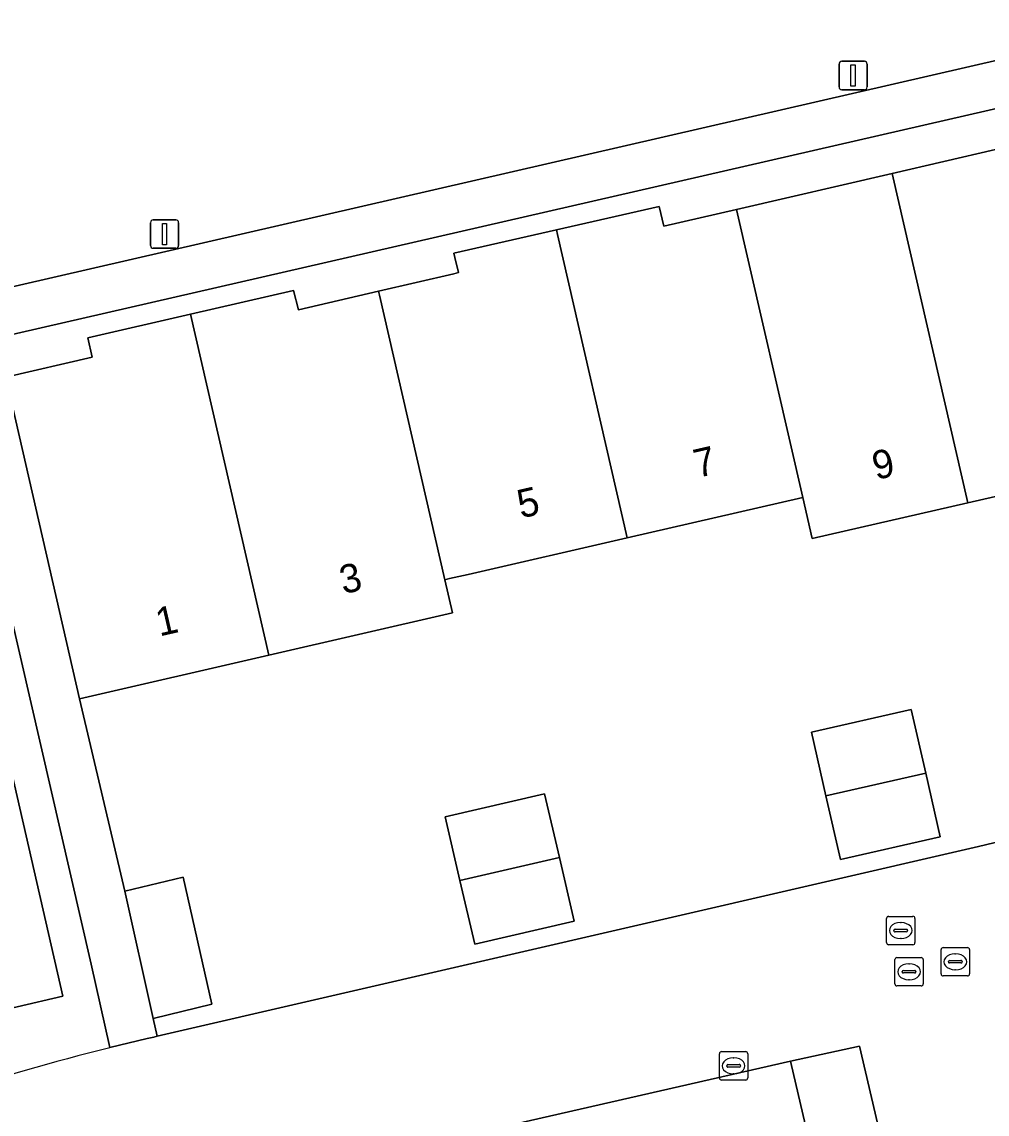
# Model space of a CAD drawing. Extents: x 156412 to 157779, y 382335 to 383768.
# Drawn here: x 157287.83 to 157321.82, y 382987.26 to 383025.71 of the extents above; entities that cross this region are included whole.
import ezdxf

# ---------------------------------------------------------------- set-up
doc = ezdxf.new("R2010")
doc.units = 0
for name, color, linetype in [('IMGEO_Erf', 7, 'Continuous'), ('IMGEO_Groenvoorziening', 7, 'Continuous'), ('IMGEO_Kolk', 7, 'Continuous'), ('IMGEO_Lichtmast', 7, 'Continuous'), ('IMGEO_Pand', 7, 'Continuous'), ('IMGEO_Pand_nummerreeks', 7, 'Continuous'), ('IMGEO_Parkeervlak_open', 7, 'Continuous'), ('IMGEO_Rijbaan_lokaal_open', 7, 'Continuous'), ('IMGEO_Rioolput', 7, 'Continuous'), ('IMGEO_Voetpad_open', 7, 'Continuous')]:
    doc.layers.add(name, color=color, linetype=linetype)

msp = doc.modelspace()

# ---------------------------------------------------------------- linework, layer by layer
at = {"layer": 'IMGEO_Erf'}
for points in [[(157352.377, 383003.953), (157346.774, 383028.329), (157286.921, 383014.572)], [(157287.265, 383013.206), (157290.307, 383013.905), (157290.15, 383014.587), (157293.773, 383015.419), (157297.395, 383016.252), (157297.566, 383015.572), (157300.386, 383016.228), (157303.044, 383016.846), (157303.206, 383016.884), (157303.072, 383017.416), (157303.035, 383017.563), (157306.65, 383018.389), (157310.264, 383019.215), (157310.43, 383018.52), (157312.991, 383019.111), (157318.473, 383020.377), (157323.934, 383021.638)], [(157326.624, 383010.034), (157321.138, 383008.78), (157315.652, 383007.527), (157315.323, 383008.964), (157309.141, 383007.547), (157303.54, 383006.262), (157302.892, 383006.113), (157302.719, 383006.073), (157302.988, 383004.903), (157296.53, 383003.418), (157289.866, 383001.885), (157291.453, 382995.113), (157293.517, 382995.607), (157294.524, 382991.126), (157292.46, 382990.632), (157292.601, 382990.001), (157321.511, 382996.686), (157338.228, 383000.685)]]:
    msp.add_lwpolyline(points, dxfattribs=at)
for points in [[(157319.142, 383001.504), (157319.652, 382999.262), (157320.163, 382997.019), (157316.652, 382996.22), (157316.142, 382998.463), (157315.632, 383000.705)], [(157306.237, 382998.539), (157306.758, 382996.299), (157307.279, 382994.058), (157303.777, 382993.244), (157303.256, 382995.484), (157302.735, 382997.724)]]:
    msp.add_lwpolyline(points, close=True, dxfattribs=at)
at = {"layer": 'IMGEO_Groenvoorziening'}
for points in [[(157356.269, 383049.971), (157347.888, 383048.006), (157290.009, 383034.697), (157282.002, 383032.823), (157284.929, 383015.798), (157348.03, 383030.323), (157354.058, 383004.348)], [(157290.27, 382992.54), (157285.279, 383014.151), (157279.264, 383012.752), (157279.375, 383012.202), (157284.248, 383013.32), (157289.279, 382991.41), (157284.442, 382990.285), (157285.014, 382987.878)], [(157290.927, 382989.6), (157290.27, 382992.54)]]:
    msp.add_lwpolyline(points, dxfattribs=at)
msp.add_lwpolyline([(157314.895, 382989.129), (157316.033, 382984.246), (157318.459, 382984.778), (157317.328, 382989.654)], close=True, dxfattribs=at)
msp.add_arc((157310.447, 382911.558), 80.446, 104.04306, 108.43046, dxfattribs=at)
at = {"layer": 'IMGEO_Kolk'}
for p, q in [((157312.389, 382988.534), (157312.389, 382989.386)), ((157312.464, 382989.46), (157313.316, 382989.46)), ((157313.39, 382989.386), (157313.39, 382988.534)), ((157312.648, 382988.954), (157312.648, 382988.966)), ((157313.086, 382988.917), (157312.688, 382988.917)), ((157312.691, 382989.003), (157313.089, 382989.003)), ((157312.877, 382989.24), (157312.902, 382989.24)), ((157313.132, 382988.966), (157313.132, 382988.954)), ((157312.9, 382988.68), (157312.875, 382988.68)), ((157313.316, 382988.46), (157312.464, 382988.46))]:
    msp.add_line(p, q, dxfattribs=at)
for points in [[(157312.389, 382988.534), (157312.389, 382989.386)], [(157312.464, 382989.46), (157313.316, 382989.46)], [(157313.39, 382989.386), (157313.39, 382988.534)], [(157313.316, 382988.46), (157312.464, 382988.46)]]:
    msp.add_lwpolyline(points, dxfattribs=at)
for centre, radius, start, end in [((157312.466, 382989.384), 0.0765, 91.552, 178.448), ((157312.466, 382989.384), 0.0765, 91.552, 178.448), ((157313.314, 382989.384), 0.0765, 1.552, 88.448), ((157313.314, 382989.384), 0.0765, 1.552, 88.448), ((157312.688, 382988.963), 0.0403, 85.8775, 175.7526), ((157312.685, 382988.953), 0.0366, 178.938, 274.7102), ((157313.089, 382988.96), 0.043, 264.8664, 352.4533), ((157313.093, 382988.965), 0.0386, 1.7309, 96.639), ((157312.466, 382988.536), 0.0765, 181.552, 268.448), ((157312.466, 382988.536), 0.0765, 181.552, 268.448), ((157313.314, 382988.536), 0.0765, 271.552, 358.448), ((157313.314, 382988.536), 0.0765, 271.552, 358.448)]:
    msp.add_arc(centre, radius, start, end, dxfattribs=at)
for centre, major_axis, ratio, start_param, end_param in [((157312.876, 382988.96), (-0.387, 0.002), 0.722429, 4.712389, 7.853982), ((157312.901, 382988.96), (-0.39, 0.002), 0.717154, 1.570796, 4.712389)]:
    msp.add_ellipse(centre, major_axis=major_axis, ratio=ratio, start_param=start_param, end_param=end_param, dxfattribs=at)
at = {"layer": 'IMGEO_Lichtmast'}
for p, q in [((157316.703, 383024.321), (157317.493, 383024.321)), ((157317.493, 383024.321), (157316.703, 383024.321)), ((157316.603, 383023.421), (157316.603, 383024.221)), ((157316.603, 383024.221), (157316.603, 383023.421)), ((157317.593, 383024.221), (157317.593, 383023.421)), ((157317.593, 383023.421), (157317.593, 383024.221)), ((157317.493, 383023.321), (157316.703, 383023.321)), ((157316.703, 383023.321), (157317.493, 383023.321)), ((157292.36, 383017.841), (157292.36, 383018.641)), ((157292.36, 383018.641), (157292.36, 383017.841)), ((157292.46, 383018.741), (157293.25, 383018.741)), ((157293.25, 383018.741), (157292.46, 383018.741)), ((157293.35, 383018.641), (157293.35, 383017.841)), ((157293.35, 383017.841), (157293.35, 383018.641)), ((157293.25, 383017.741), (157292.46, 383017.741)), ((157292.46, 383017.741), (157293.25, 383017.741))]:
    msp.add_line(p, q, dxfattribs=at)
for points in [[(157317.023, 383024.196), (157317.173, 383024.196), (157317.173, 383023.446), (157317.023, 383023.446), (157317.023, 383024.196)], [(157292.78, 383018.616), (157292.93, 383018.616), (157292.93, 383017.866), (157292.78, 383017.866), (157292.78, 383018.616)]]:
    msp.add_lwpolyline(points, dxfattribs=at)
for centre, start, end in [((157316.703, 383024.221), 90, 180), ((157316.703, 383024.221), 90, 180), ((157317.493, 383024.221), 0, 90), ((157317.493, 383024.221), 360, 90), ((157316.703, 383023.421), 180, 270), ((157316.703, 383023.421), 180, 270), ((157317.493, 383023.421), 270, 0), ((157317.493, 383023.421), 270, 0), ((157292.46, 383018.641), 90, 180), ((157292.46, 383018.641), 90, 180), ((157293.25, 383018.641), 0, 90), ((157293.25, 383018.641), 360, 90), ((157292.46, 383017.841), 180, 270), ((157292.46, 383017.841), 180, 270), ((157293.25, 383017.841), 270, 0), ((157293.25, 383017.841), 270, 0)]:
    msp.add_arc(centre, 0.1, start, end, dxfattribs=at)
at = {"layer": 'IMGEO_Pand'}
for points in [[(157325.12, 383016.572), (157323.934, 383021.638), (157318.473, 383020.377), (157321.138, 383008.78), (157326.624, 383010.034)], [(157318.473, 383020.377), (157312.991, 383019.111), (157315.323, 383008.964), (157315.652, 383007.527), (157321.138, 383008.78)], [(157312.991, 383019.111), (157310.43, 383018.52), (157310.264, 383019.215), (157306.65, 383018.389), (157306.687, 383018.227), (157309.141, 383007.547), (157315.323, 383008.964)], [(157306.65, 383018.389), (157303.035, 383017.563), (157303.072, 383017.416), (157303.206, 383016.884), (157303.044, 383016.846), (157300.386, 383016.228), (157300.418, 383016.091), (157302.719, 383006.073), (157302.892, 383006.113), (157303.54, 383006.262), (157309.141, 383007.547), (157306.687, 383018.227)], [(157300.418, 383016.091), (157300.386, 383016.228), (157297.566, 383015.572), (157297.395, 383016.252), (157293.773, 383015.419), (157296.53, 383003.418), (157302.988, 383004.903), (157302.719, 383006.073)], [(157293.773, 383015.419), (157290.15, 383014.587), (157290.307, 383013.905), (157287.265, 383013.206), (157289.866, 383001.885), (157296.53, 383003.418)], [(157319.142, 383001.504), (157315.632, 383000.705), (157316.142, 382998.463), (157319.652, 382999.262)], [(157319.652, 382999.262), (157316.142, 382998.463), (157316.652, 382996.22), (157320.163, 382997.019)], [(157306.237, 382998.539), (157302.735, 382997.724), (157303.256, 382995.484), (157306.758, 382996.299)], [(157306.758, 382996.299), (157303.256, 382995.484), (157303.777, 382993.244), (157307.279, 382994.058)], [(157293.517, 382995.607), (157291.453, 382995.113), (157292.46, 382990.632), (157294.524, 382991.126)]]:
    msp.add_lwpolyline(points, close=True, dxfattribs=at)
at = {"layer": 'IMGEO_Parkeervlak_open'}
for points in [[(157284.248, 383013.32), (157279.375, 383012.202), (157284.442, 382990.285), (157289.279, 382991.41)], [(157316.033, 382984.246), (157314.895, 382989.129), (157294.428, 382984.455), (157295.572, 382979.55)]]:
    msp.add_lwpolyline(points, close=True, dxfattribs=at)
at = {"layer": 'IMGEO_Rijbaan_lokaal_open'}
for points in [[(157338.718, 382998.563), (157338.228, 383000.685), (157321.511, 382996.686), (157292.601, 382990.001), (157292.475, 382989.972), (157292.244, 382989.918), (157290.927, 382989.6)], [(157290.68, 382983.445), (157292.152, 382983.875), (157292.331, 382983.923), (157294.428, 382984.455), (157314.895, 382989.129), (157317.328, 382989.654), (157318.459, 382984.778), (157318.866, 382983.024), (157325.367, 382954.9)]]:
    msp.add_lwpolyline(points, dxfattribs=at)
msp.add_arc((157310.447, 382911.558), 80.446, 104.04306, 108.43046, dxfattribs=at)
at = {"layer": 'IMGEO_Rioolput'}
for p, q in [((157318.274, 382993.297), (157318.274, 382994.149)), ((157318.349, 382994.223), (157319.201, 382994.223)), ((157318.762, 382994.003), (157318.787, 382994.003)), ((157319.275, 382994.149), (157319.275, 382993.297)), ((157318.533, 382993.717), (157318.533, 382993.729)), ((157318.971, 382993.68), (157318.573, 382993.68)), ((157318.576, 382993.766), (157318.974, 382993.766)), ((157319.017, 382993.729), (157319.017, 382993.717)), ((157319.201, 382993.223), (157318.349, 382993.223)), ((157318.785, 382993.443), (157318.76, 382993.443)), ((157320.27, 382993.124), (157321.122, 382993.124)), ((157318.642, 382992.772), (157319.494, 382992.772)), ((157320.195, 382992.198), (157320.195, 382993.05)), ((157320.683, 382992.904), (157320.708, 382992.904)), ((157321.196, 382993.05), (157321.196, 382992.198)), ((157318.567, 382991.846), (157318.567, 382992.698)), ((157319.055, 382992.552), (157319.08, 382992.552)), ((157319.568, 382992.698), (157319.568, 382991.846)), ((157320.454, 382992.618), (157320.454, 382992.63)), ((157320.892, 382992.581), (157320.494, 382992.581)), ((157320.497, 382992.667), (157320.895, 382992.667)), ((157320.706, 382992.344), (157320.681, 382992.344)), ((157320.938, 382992.63), (157320.938, 382992.618)), ((157318.826, 382992.266), (157318.826, 382992.278)), ((157319.264, 382992.229), (157318.866, 382992.229)), ((157318.869, 382992.315), (157319.267, 382992.315)), ((157319.078, 382991.992), (157319.053, 382991.992)), ((157319.31, 382992.278), (157319.31, 382992.266)), ((157321.122, 382992.124), (157320.27, 382992.124)), ((157319.494, 382991.772), (157318.642, 382991.772))]:
    msp.add_line(p, q, dxfattribs=at)
for points in [[(157318.274, 382993.297), (157318.274, 382994.149)], [(157318.349, 382994.223), (157319.201, 382994.223)], [(157319.275, 382994.149), (157319.275, 382993.297)], [(157319.201, 382993.223), (157318.349, 382993.223)], [(157320.27, 382993.124), (157321.122, 382993.124)], [(157318.642, 382992.772), (157319.494, 382992.772)], [(157320.195, 382992.198), (157320.195, 382993.05)], [(157321.196, 382993.05), (157321.196, 382992.198)], [(157318.567, 382991.846), (157318.567, 382992.698)], [(157319.568, 382992.698), (157319.568, 382991.846)], [(157321.122, 382992.124), (157320.27, 382992.124)], [(157319.494, 382991.772), (157318.642, 382991.772)]]:
    msp.add_lwpolyline(points, dxfattribs=at)
for centre, radius, start, end in [((157318.351, 382994.147), 0.0765, 91.552, 178.448), ((157318.351, 382994.147), 0.0765, 91.552, 178.448), ((157319.199, 382994.147), 0.0765, 1.552, 88.448), ((157319.199, 382994.147), 0.0765, 1.552, 88.448), ((157318.573, 382993.726), 0.0403, 85.8775, 175.7526), ((157318.57, 382993.716), 0.0366, 178.938, 274.7102), ((157318.974, 382993.723), 0.043, 264.8664, 352.4533), ((157318.978, 382993.728), 0.0386, 1.7309, 96.639), ((157318.351, 382993.299), 0.0765, 181.552, 268.448), ((157318.351, 382993.299), 0.0765, 181.552, 268.448), ((157319.199, 382993.299), 0.0765, 271.552, 358.448), ((157319.199, 382993.299), 0.0765, 271.552, 358.448), ((157320.272, 382993.048), 0.0765, 91.552, 178.448), ((157320.272, 382993.048), 0.0765, 91.552, 178.448), ((157321.12, 382993.048), 0.0765, 1.552, 88.448), ((157321.12, 382993.048), 0.0765, 1.552, 88.448), ((157318.644, 382992.696), 0.0765, 91.552, 178.448), ((157318.644, 382992.696), 0.0765, 91.552, 178.448), ((157319.492, 382992.696), 0.0765, 1.552, 88.448), ((157319.492, 382992.696), 0.0765, 1.552, 88.448), ((157320.494, 382992.627), 0.0403, 85.8775, 175.7526), ((157320.491, 382992.617), 0.0366, 178.938, 274.7102), ((157320.895, 382992.624), 0.043, 264.8664, 352.4533), ((157320.899, 382992.629), 0.0386, 1.7309, 96.639), ((157318.866, 382992.275), 0.0403, 85.8775, 175.7526), ((157318.863, 382992.265), 0.0366, 178.938, 274.7102), ((157319.267, 382992.272), 0.043, 264.8664, 352.4533), ((157319.271, 382992.277), 0.0386, 1.7309, 96.639), ((157320.272, 382992.2), 0.0765, 181.552, 268.448), ((157320.272, 382992.2), 0.0765, 181.552, 268.448), ((157321.12, 382992.2), 0.0765, 271.552, 358.448), ((157321.12, 382992.2), 0.0765, 271.552, 358.448), ((157318.644, 382991.848), 0.0765, 181.552, 268.448), ((157318.644, 382991.848), 0.0765, 181.552, 268.448), ((157319.492, 382991.848), 0.0765, 271.552, 358.448), ((157319.492, 382991.848), 0.0765, 271.552, 358.448)]:
    msp.add_arc(centre, radius, start, end, dxfattribs=at)
for centre, major_axis, ratio, start_param, end_param in [((157318.761, 382993.723), (-0.387, 0.002), 0.722429, 4.712389, 7.853982), ((157318.786, 382993.723), (-0.39, 0.002), 0.717154, 1.570796, 4.712389), ((157320.682, 382992.624), (-0.387, 0.002), 0.722429, 4.712389, 7.853982), ((157320.707, 382992.624), (-0.39, 0.002), 0.717154, 1.570796, 4.712389), ((157319.054, 382992.272), (-0.387, 0.002), 0.722429, 4.712389, 7.853982), ((157319.079, 382992.272), (-0.39, 0.002), 0.717154, 1.570796, 4.712389)]:
    msp.add_ellipse(centre, major_axis=major_axis, ratio=ratio, start_param=start_param, end_param=end_param, dxfattribs=at)
at = {"layer": 'IMGEO_Voetpad_open'}
msp.add_lwpolyline([(157348.03, 383030.323), (157284.929, 383015.798), (157278.379, 383014.289), (157278.762, 383012.633), (157279.264, 383012.752), (157285.279, 383014.151), (157290.27, 382992.54), (157290.927, 382989.6), (157292.244, 382989.918), (157292.475, 382989.972), (157292.601, 382990.001), (157292.46, 382990.632), (157291.453, 382995.113), (157289.866, 383001.885), (157287.265, 383013.206), (157286.921, 383014.572), (157346.774, 383028.329), (157352.377, 383003.953), (157354.058, 383004.348)], close=True, dxfattribs=at)

# ---------------------------------------------------------------- texts
at = {"layer": 'IMGEO_Pand_nummerreeks'}
for s, rotation, p in [('7', 12.9202, (157311.614, 383009.653)), ('9', 12.8719, (157317.902, 383009.58)), ('5', 12.9202, (157305.401, 383008.227)), ('3', 12.9488, (157299.147, 383005.559)), ('1', 12.9512, (157292.676, 383004.071))]:
    msp.add_text(s, height=1, rotation=rotation, dxfattribs=at).set_placement(p)

doc.saveas('drawing.dxf')
